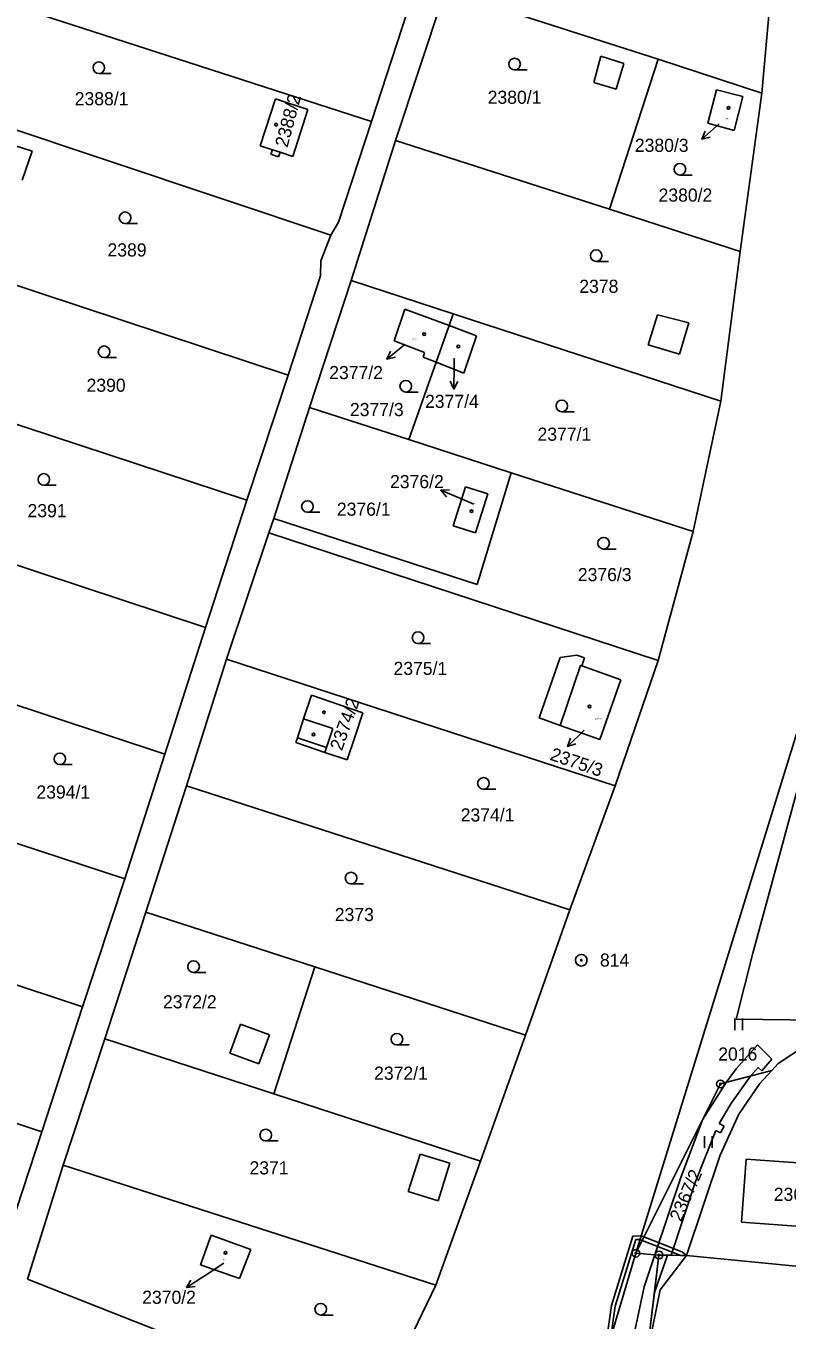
# Model space of a CAD drawing. Extents: x -755819 to -753140, y -1169796 to -1166000.
# Drawn here: x -755691.8 to -755593.2, y -1168090.8 to -1167923.2 of the extents above; entities that cross this region are included whole.
import ezdxf

# ---------------------------------------------------------------- set-up
doc = ezdxf.new("R2010")
doc.units = 0
for name, color, linetype in [('Vrstva 1', 7, 'Continuous'), ('Vrstva 16', 7, 'Continuous'), ('Vrstva 17', 7, 'Continuous'), ('Vrstva 18', 7, 'Continuous'), ('Vrstva 19', 7, 'Continuous'), ('Vrstva 24', 7, 'Continuous'), ('Vrstva 25', 7, 'Continuous'), ('Vrstva 27', 7, 'Continuous'), ('Vrstva 4', 7, 'Continuous')]:
    doc.layers.add(name, color=color, linetype=linetype)

msp = doc.modelspace()

# ---------------------------------------------------------------- linework, layer by layer
at = {"layer": 'Vrstva 1'}
for p, q in [((-755594.44, -1167909.09), (-755596.49, -1167931.88)), ((-755696.76, -1167919.47), (-755647.04, -1167935.53)), ((-755647.04, -1167935.53), (-755641.66, -1167919.16)), ((-755637.5, -1167918.64), (-755643.93, -1167938.02)), ((-755609.91, -1167927.47), (-755637.5, -1167918.64)), ((-755609.91, -1167927.47), (-755616.23, -1167946.92)), ((-755596.49, -1167931.88), (-755609.91, -1167927.47)), ((-755661.45, -1167938.7), (-755659.46, -1167932.63)), ((-755659.46, -1167932.63), (-755655.25, -1167934)), ((-755603.5, -1167935.77), (-755602.37, -1167931.44)), ((-755602.37, -1167931.44), (-755598.97, -1167932.33)), ((-755598.97, -1167932.33), (-755600.08, -1167936.73)), ((-755596.49, -1167931.88), (-755599.31, -1167952.4)), ((-755701.19, -1167933.93), (-755652.3, -1167950.26)), ((-755655.25, -1167934), (-755657.22, -1167940.08)), ((-755651.27, -1167948.58), (-755647.04, -1167935.53)), ((-755600.08, -1167936.73), (-755603.5, -1167935.77)), ((-755643.93, -1167938.02), (-755649.67, -1167956.14)), ((-755616.23, -1167946.92), (-755643.93, -1167938.02)), ((-755659.85, -1167939.22), (-755661.45, -1167938.7)), ((-755660.03, -1167939.79), (-755659.85, -1167939.22)), ((-755658.85, -1167939.54), (-755659.04, -1167940.11)), ((-755657.22, -1167940.08), (-755658.85, -1167939.54)), ((-755659.04, -1167940.11), (-755660.03, -1167939.79)), ((-755599.31, -1167952.4), (-755616.23, -1167946.92)), ((-755652.3, -1167950.26), (-755651.27, -1167948.58)), ((-755653.58, -1167953.61), (-755652.3, -1167950.26)), ((-755707.21, -1167952.09), (-755657.79, -1167968.38)), ((-755599.31, -1167952.4), (-755601.81, -1167971.76)), ((-755653.63, -1167955.53), (-755653.58, -1167953.61)), ((-755657.79, -1167968.38), (-755653.63, -1167955.53)), ((-755649.67, -1167956.14), (-755655.03, -1167972.57)), ((-755636.45, -1167960.46), (-755649.67, -1167956.14)), ((-755644.07, -1167963.97), (-755642.72, -1167959.84)), ((-755642.72, -1167959.84), (-755636.98, -1167961.97)), ((-755636.45, -1167960.46), (-755636.98, -1167961.97)), ((-755601.81, -1167971.76), (-755636.45, -1167960.46)), ((-755636.98, -1167961.97), (-755638.66, -1167966.72)), ((-755636.98, -1167961.97), (-755633.41, -1167963.3)), ((-755640.15, -1167965.48), (-755644.07, -1167963.97)), ((-755633.41, -1167963.3), (-755635.07, -1167968.13)), ((-755640.34, -1167966.06), (-755640.15, -1167965.48)), ((-755638.66, -1167966.72), (-755640.34, -1167966.06)), ((-755638.66, -1167966.72), (-755642.19, -1167976.73)), ((-755635.07, -1167968.13), (-755638.66, -1167966.72)), ((-755663.14, -1167984.57), (-755712.45, -1167968.37)), ((-755657.79, -1167968.38), (-755663.14, -1167984.57)), ((-755655.03, -1167972.57), (-755659.68, -1167986.94)), ((-755642.19, -1167976.73), (-755655.03, -1167972.57)), ((-755601.81, -1167971.76), (-755605.38, -1167988.66)), ((-755628.93, -1167981.03), (-755642.19, -1167976.73)), ((-755633.36, -1167995.52), (-755628.93, -1167981.03)), ((-755605.38, -1167988.66), (-755628.93, -1167981.03)), ((-755636.43, -1167987.92), (-755634.85, -1167982.85)), ((-755634.85, -1167982.85), (-755631.94, -1167983.77)), ((-755663.14, -1167984.57), (-755668.51, -1168001.06)), ((-755631.94, -1167983.77), (-755633.54, -1167988.8)), ((-755597.66, -1168043.24), (-755581.94, -1167985.29)), ((-755709.37, -1167987.59), (-755668.51, -1168001.06)), ((-755659.68, -1167986.94), (-755660.29, -1167988.83)), ((-755659.68, -1167986.94), (-755633.36, -1167995.52)), ((-755633.54, -1167988.8), (-755636.43, -1167987.92)), ((-755660.29, -1167988.83), (-755665.77, -1168005.18)), ((-755660.29, -1167988.83), (-755609.93, -1168005.33)), ((-755605.38, -1167988.66), (-755609.93, -1168005.33)), ((-755673.75, -1168017.46), (-755668.51, -1168001.06)), ((-755713.71, -1168004.28), (-755673.75, -1168017.46)), ((-755665.77, -1168005.18), (-755670.96, -1168021.57)), ((-755615.5, -1168021.56), (-755665.77, -1168005.18)), ((-755622.61, -1168013.75), (-755619.96, -1168005.98)), ((-755619.96, -1168005.98), (-755619.8, -1168006.04)), ((-755619.8, -1168006.04), (-755614.73, -1168007.87)), ((-755609.93, -1168005.33), (-755615.5, -1168021.56)), ((-755614.73, -1168007.87), (-755617.45, -1168015.56)), ((-755655.8, -1168012.89), (-755654.79, -1168009.82)), ((-755654.79, -1168009.82), (-755648.12, -1168012.14)), ((-755656.61, -1168015.37), (-755655.8, -1168012.89)), ((-755648.12, -1168012.14), (-755649.14, -1168015.15)), ((-755612.8, -1168082.1), (-755591.2, -1168012.23)), ((-755617.45, -1168015.56), (-755622.61, -1168013.75)), ((-755656.81, -1168015.98), (-755656.61, -1168015.37)), ((-755653.07, -1168017.25), (-755656.81, -1168015.98)), ((-755649.14, -1168015.15), (-755650.18, -1168018.23)), ((-755728.21, -1168017.45), (-755678.96, -1168033.6)), ((-755673.75, -1168017.46), (-755678.96, -1168033.6)), ((-755650.18, -1168018.23), (-755653.07, -1168017.25)), ((-755676.23, -1168037.92), (-755670.96, -1168021.57)), ((-755670.96, -1168021.57), (-755621.33, -1168037.64)), ((-755621.33, -1168037.64), (-755615.5, -1168021.56)), ((-755684.44, -1168050.18), (-755733.88, -1168033.87)), ((-755678.96, -1168033.6), (-755684.44, -1168050.18)), ((-755681.54, -1168054.32), (-755676.23, -1168037.92)), ((-755676.23, -1168037.92), (-755654.34, -1168045.02)), ((-755627.08, -1168053.86), (-755621.33, -1168037.64)), ((-755599.8, -1168051.77), (-755597.66, -1168043.24)), ((-755654.34, -1168045.02), (-755659.65, -1168061.46)), ((-755654.34, -1168045.02), (-755627.08, -1168053.86)), ((-755738.91, -1168050.18), (-755689.67, -1168066.37)), ((-755684.44, -1168050.18), (-755689.67, -1168066.37)), ((-755582.6, -1168052.03), (-755599.8, -1168051.77)), ((-755686.92, -1168070.68), (-755681.54, -1168054.32)), ((-755681.54, -1168054.32), (-755659.65, -1168061.46)), ((-755632.89, -1168070.19), (-755627.08, -1168053.86)), ((-755590.98, -1168055.28), (-755594.38, -1168057.55)), ((-755601.85, -1168060.18), (-755595.2, -1168058.44)), ((-755595.2, -1168058.44), (-755596.77, -1168060.14)), ((-755595.2, -1168058.44), (-755594.38, -1168057.55)), ((-755612.8, -1168082.1), (-755601.85, -1168060.18)), ((-755596.77, -1168060.14), (-755599.47, -1168064.11)), ((-755659.65, -1168061.46), (-755632.89, -1168070.19)), ((-755599.47, -1168064.11), (-755601.89, -1168069.39)), ((-755689.67, -1168066.37), (-755695.48, -1168083.9)), ((-755638.7, -1168086.23), (-755632.89, -1168070.19)), ((-755601.89, -1168069.39), (-755606.25, -1168082.4)), ((-755598.54, -1168069.91), (-755599.14, -1168078.09)), ((-755598.54, -1168069.91), (-755590.6, -1168070.49)), ((-755686.92, -1168070.68), (-755691.53, -1168085.44)), ((-755686.92, -1168070.68), (-755638.7, -1168086.23)), ((-755590.85, -1168078.7), (-755599.14, -1168078.09)), ((-755669.16, -1168083.61), (-755667.77, -1168079.74)), ((-755667.77, -1168079.74), (-755662.65, -1168081.6)), ((-755662.65, -1168081.6), (-755664.09, -1168085.39)), ((-755612.8, -1168082.1), (-755622.69, -1168115.19)), ((-755609.81, -1168082.33), (-755612.8, -1168082.1)), ((-755664.09, -1168085.39), (-755669.16, -1168083.61)), ((-755609.81, -1168082.33), (-755611.36, -1168095.19)), ((-755606.25, -1168082.4), (-755609.81, -1168082.33)), ((-755606.25, -1168082.4), (-755585.28, -1168084.44)), ((-755691.53, -1168085.44), (-755646.81, -1168103.1)), ((-755646.81, -1168103.1), (-755638.7, -1168086.23))]:
    msp.add_line(p, q, dxfattribs=at)
at = {"layer": 'Vrstva 16'}
for p, q in [((-755604.25, -1167937.86), (-755602.03, -1167935.84)), ((-755645.02, -1167966.32), (-755642.69, -1167964.44)), ((-755636.3, -1167966.26), (-755636.31, -1167967.19)), ((-755636.36, -1167970.19), (-755636.31, -1167967.19)), ((-755638.05, -1167983.31), (-755635.28, -1167984.46)), ((-755633.77, -1167985.09), (-755635.28, -1167984.46)), ((-755621.63, -1168016.47), (-755619.5, -1168014.36)), ((-755666.14, -1168083.37), (-755668.44, -1168084.89)), ((-755670.95, -1168086.54), (-755668.44, -1168084.89))]:
    msp.add_line(p, q, dxfattribs=at)
for points in [[(-755603.17, -1167937.56), (-755604.25, -1167937.86), (-755603.85, -1167936.82)], [(-755643.93, -1167966.08), (-755645.02, -1167966.32), (-755644.56, -1167965.31)], [(-755635.84, -1167969.2), (-755636.36, -1167970.19), (-755636.84, -1167969.18)], [(-755637.32, -1167984.16), (-755638.05, -1167983.31), (-755636.94, -1167983.23)], [(-755620.57, -1168016.12), (-755621.63, -1168016.47), (-755621.27, -1168015.41)], [(-755669.84, -1168086.41), (-755670.95, -1168086.54), (-755670.39, -1168085.57)]]:
    msp.add_lwpolyline(points, dxfattribs=at)
at = {"layer": 'Vrstva 24'}
for centre, radius in [((-755619.86, -1168044.16), 0.75), ((-755619.86, -1168044.16), 0.1), ((-755601.85, -1168060.18), 0.5), ((-755601.85, -1168060.18), 0.1), ((-755612.8, -1168082.1), 0.5), ((-755612.8, -1168082.1), 0.1), ((-755609.81, -1168082.33), 0.5), ((-755609.81, -1168082.33), 0.1)]:
    msp.add_circle(centre, radius, dxfattribs=at)
at = {"layer": 'Vrstva 25'}
for p, q in [((-755682.31, -1167929.34), (-755680.71, -1167929.34)), ((-755628.49, -1167928.86), (-755626.89, -1167928.86)), ((-755607.1, -1167942.48), (-755605.5, -1167942.48)), ((-755678.91, -1167948.77), (-755677.31, -1167948.77)), ((-755617.94, -1167953.67), (-755616.34, -1167953.67)), ((-755681.63, -1167966.12), (-755680.03, -1167966.12)), ((-755642.58, -1167970.58), (-755640.98, -1167970.58)), ((-755622.38, -1167973.13), (-755620.78, -1167973.13)), ((-755689.43, -1167982.65), (-755687.83, -1167982.65)), ((-755655.31, -1167986.15), (-755653.71, -1167986.15)), ((-755616.97, -1167990.91), (-755615.37, -1167990.91)), ((-755640.99, -1168003.14), (-755639.39, -1168003.14)), ((-755687.36, -1168018.83), (-755685.76, -1168018.83)), ((-755632.53, -1168022.01), (-755630.93, -1168022.01)), ((-755649.67, -1168034.27), (-755648.07, -1168034.27)), ((-755670.05, -1168045.73), (-755668.45, -1168045.73)), ((-755600.01, -1168053.22), (-755600.01, -1168051.72)), ((-755599.01, -1168053.22), (-755599.01, -1168051.72)), ((-755643.73, -1168055.13), (-755642.13, -1168055.13)), ((-755603.92, -1168068.45), (-755603.92, -1168066.95)), ((-755602.92, -1168068.45), (-755602.92, -1168066.95)), ((-755660.71, -1168067.55), (-755659.11, -1168067.55)), ((-755653.59, -1168090.1), (-755651.99, -1168090.1))]:
    msp.add_line(p, q, dxfattribs=at)
for centre, radius in [((-755682.31, -1167928.59), 0.75), ((-755628.49, -1167928.11), 0.75), ((-755600.81, -1167933.79), 0.175), ((-755659.36, -1167935.96), 0.175), ((-755607.1, -1167941.73), 0.75), ((-755678.91, -1167948.02), 0.75), ((-755617.94, -1167952.92), 0.75), ((-755640.19, -1167963.08), 0.175), ((-755681.63, -1167965.37), 0.75), ((-755635.78, -1167964.68), 0.175), ((-755642.58, -1167969.83), 0.75), ((-755622.38, -1167972.38), 0.75), ((-755689.43, -1167981.9), 0.75), ((-755655.31, -1167985.4), 0.75), ((-755634.08, -1167986.01), 0.175), ((-755616.97, -1167990.16), 0.75), ((-755640.99, -1168002.39), 0.75), ((-755618.81, -1168011.3), 0.175), ((-755653.17, -1168012.06), 0.175), ((-755654.52, -1168014.94), 0.175), ((-755687.36, -1168018.08), 0.75), ((-755632.53, -1168021.26), 0.75), ((-755649.67, -1168033.52), 0.75), ((-755670.05, -1168044.98), 0.75), ((-755643.73, -1168054.38), 0.75), ((-755660.71, -1168066.8), 0.75), ((-755665.92, -1168082.04), 0.175), ((-755653.59, -1168089.35), 0.75)]:
    msp.add_circle(centre, radius, dxfattribs=at)
at = {"layer": 'Vrstva 27'}
for p, q in [((-755599.82, -1168058.23), (-755597.05, -1168055.13)), ((-755597.05, -1168055.13), (-755595.18, -1168056.97)), ((-755595.18, -1168056.97), (-755596.51, -1168058.46)), ((-755601.13, -1168059.99), (-755599.82, -1168058.23)), ((-755596.95, -1168058.03), (-755597.97, -1168059.16)), ((-755596.51, -1168058.46), (-755596.95, -1168058.03)), ((-755604.13, -1168064.75), (-755601.13, -1168059.99)), ((-755597.97, -1168059.16), (-755600.42, -1168062.61)), ((-755600.42, -1168062.61), (-755602, -1168065.3)), ((-755606.99, -1168072.28), (-755604.13, -1168064.75)), ((-755602, -1168065.3), (-755601.37, -1168065.65)), ((-755602.43, -1168066.2), (-755605.11, -1168072.96)), ((-755601.86, -1168066.52), (-755602.43, -1168066.2)), ((-755601.37, -1168065.65), (-755601.86, -1168066.52)), ((-755610.34, -1168082.29), (-755606.99, -1168072.28)), ((-755605.11, -1168072.96), (-755608.25, -1168082.36)), ((-755615.96, -1168088.87), (-755613.19, -1168079.9)), ((-755612.81, -1168080.34), (-755615.48, -1168088.97)), ((-755613.19, -1168079.9), (-755612.1, -1168079.85)), ((-755612.25, -1168080.33), (-755612.81, -1168080.34)), ((-755612.25, -1168080.33), (-755612.1, -1168079.85)), ((-755612.1, -1168079.85), (-755612.25, -1168080.33)), ((-755611.97, -1168080.44), (-755612.25, -1168080.33)), ((-755612.1, -1168079.85), (-755611.75, -1168079.99)), ((-755608.33, -1168081.87), (-755611.97, -1168080.44)), ((-755611.75, -1168079.99), (-755608.15, -1168081.41)), ((-755606.98, -1168082.39), (-755608.33, -1168081.87)), ((-755608.15, -1168081.41), (-755606.75, -1168081.95)), ((-755606.75, -1168081.95), (-755606.25, -1168082.4)), ((-755611.73, -1168086.45), (-755610.34, -1168082.29)), ((-755609.81, -1168082.33), (-755610.39, -1168087.18)), ((-755610.39, -1168087.18), (-755609.81, -1168082.33)), ((-755608.7, -1168082.35), (-755610.39, -1168087.18)), ((-755608.7, -1168082.35), (-755609.81, -1168082.33)), ((-755609.81, -1168082.33), (-755608.7, -1168082.35)), ((-755608.25, -1168082.36), (-755608.7, -1168082.35)), ((-755606.25, -1168082.4), (-755606.98, -1168082.39)), ((-755613.76, -1168096.03), (-755611.73, -1168086.45)), ((-755610.39, -1168087.18), (-755611.36, -1168095.19)), ((-755616.98, -1168096.09), (-755615.96, -1168088.87)), ((-755615.48, -1168088.97), (-755616.03, -1168092.92))]:
    msp.add_line(p, q, dxfattribs=at)
at = {"layer": 'Vrstva 4'}
for p, q in [((-755618.24, -1167930.49), (-755617.32, -1167927.09)), ((-755617.32, -1167927.09), (-755614.34, -1167928.03)), ((-755614.34, -1167928.03), (-755615.33, -1167931.36)), ((-755615.33, -1167931.36), (-755618.24, -1167930.49)), ((-755696.8, -1167937.5), (-755690.94, -1167939.41)), ((-755690.94, -1167939.41), (-755692.23, -1167943.16)), ((-755659.85, -1167939.22), (-755658.85, -1167939.54)), ((-755611.19, -1167964.49), (-755610.02, -1167960.58)), ((-755610.02, -1167960.58), (-755605.93, -1167961.64)), ((-755605.93, -1167961.64), (-755607.14, -1167965.7)), ((-755607.14, -1167965.7), (-755611.19, -1167964.49)), ((-755622.62, -1168004.96), (-755625.31, -1168012.79)), ((-755620.43, -1168004.64), (-755622.62, -1168004.96)), ((-755619.43, -1168005.01), (-755620.43, -1168004.64)), ((-755619.8, -1168006.04), (-755619.43, -1168005.01)), ((-755655.8, -1168012.89), (-755652.03, -1168014.17)), ((-755625.31, -1168012.79), (-755622.61, -1168013.75)), ((-755652.03, -1168014.17), (-755652.86, -1168016.63)), ((-755656.61, -1168015.37), (-755652.86, -1168016.63)), ((-755652.86, -1168016.63), (-755653.07, -1168017.25)), ((-755665.36, -1168056.18), (-755663.97, -1168052.42)), ((-755663.97, -1168052.42), (-755660.21, -1168053.82)), ((-755660.21, -1168053.82), (-755661.61, -1168057.58)), ((-755661.61, -1168057.58), (-755665.36, -1168056.18)), ((-755642.28, -1168074.1), (-755640.7, -1168069.29)), ((-755640.7, -1168069.29), (-755636.9, -1168070.43)), ((-755636.9, -1168070.43), (-755638.4, -1168075.3)), ((-755638.4, -1168075.3), (-755642.28, -1168074.1)), ((-755606.25, -1168082.4), (-755609.67, -1168086.83)), ((-755609.67, -1168086.83), (-755611.36, -1168095.19))]:
    msp.add_line(p, q, dxfattribs=at)

# ---------------------------------------------------------------- texts
at = {"layer": 'Vrstva 16'}
for s, p in [('2380/3', (-755612.93, -1167939.48)), ('2377/2', (-755652.49, -1167968.91)), ('2377/4', (-755640.09, -1167972.64)), ('2376/2', (-755644.62, -1167983.03)), ('2370/2', (-755676.7, -1168088.65))]:
    msp.add_text(s, height=1.7, dxfattribs=at).set_placement(p)
msp.add_text('2375/3', height=1.7, rotation=341.0818, dxfattribs=at).set_placement((-755624.02, -1168018.18))
at = {"layer": 'Vrstva 17'}
msp.add_text('814', height=1.7, dxfattribs=at).set_placement((-755617.45, -1168044.99))
at = {"layer": 'Vrstva 18'}
for s, p in [('2388/1', (-755685.43, -1167933.45)), ('2380/1', (-755631.98, -1167933.26)), ('2380/2', (-755609.86, -1167945.93)), ('2389', (-755681.19, -1167953.03)), ('2378', (-755620.12, -1167957.74)), ('2390', (-755683.9, -1167970.55)), ('2377/3', (-755649.81, -1167973.7)), ('2377/1', (-755625.53, -1167976.89)), ('2376/1', (-755651.5, -1167986.6)), ('2391', (-755691.54, -1167986.79)), ('2376/3', (-755620.31, -1167995.07)), ('2375/1', (-755644.17, -1168007.22)), ('2394/1', (-755690.39, -1168023.23)), ('2374/1', (-755635.47, -1168026.19)), ('2373', (-755651.77, -1168039.09)), ('2372/2', (-755674.01, -1168050.39)), ('2016', (-755602.14, -1168057.15)), ('2372/1', (-755646.68, -1168059.63)), ('2371', (-755662.81, -1168071.89))]:
    msp.add_text(s, height=1.7, dxfattribs=at).set_placement(p)
msp.add_text('2367/2', height=1.7, rotation=66.5777, dxfattribs=at).set_placement((-755606.95, -1168078.11))
at = {"layer": 'Vrstva 19'}
for s, rotation, p in [('2388/2', 75.0575, (-755657.9, -1167939.01)), ('2374/2', 70.4165, (-755650.85, -1168017.13))]:
    msp.add_text(s, height=1.7, rotation=rotation, dxfattribs=at).set_placement(p)
for s, height, p in [('2380/3', 0.2, (-755601.38, -1167935.28)), ('2377/2', 0.2, (-755641.9, -1167963.82)), ('2377/4', 0.1, (-755636.55, -1167966.26)), ('2376/2', 0.1, (-755634.02, -1167985.09)), ('2375/3', 0.2, (-755618.08, -1168012.99)), ('2367/3', 1.7, (-755594.95, -1168075.32)), ('2370/2', 0.1, (-755666.35, -1168083))]:
    msp.add_text(s, height=height, dxfattribs=at).set_placement(p)

doc.saveas('drawing.dxf')
